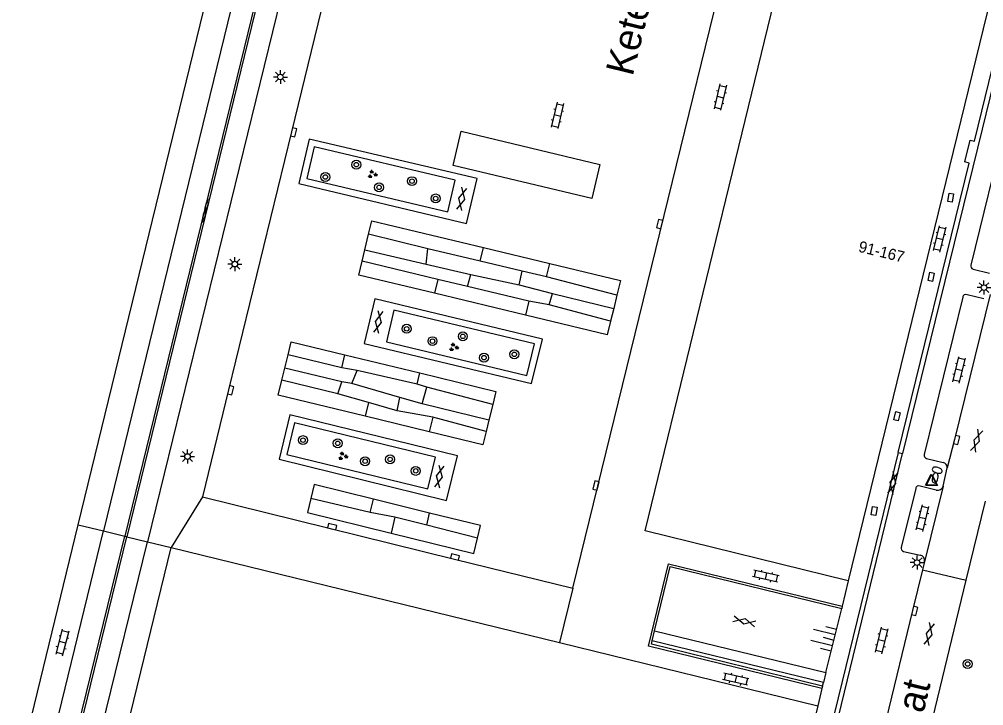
# Model space of a CAD drawing. Extents: x 125000 to 129004, y 397500 to 399008.
# Drawn here: x 127709.8 to 127796.1, y 398453.4 to 398514.9 of the extents above; entities that cross this region are included whole.
import ezdxf

# ---------------------------------------------------------------- set-up
doc = ezdxf.new("R2010")
doc.units = 0
for name, color, linetype in [('gg-afsc-muur', 7, 'Continuous'), ('gg-anno-huisnummerreeks BGT', 7, 'Continuous'), ('gg-anno-openbare ruimte label', 7, 'Continuous'), ('gg-bbg-hoofdgebouw', 7, 'Continuous'), ('gg-bbg-onder overbouw', 7, 'Continuous'), ('gg-bbg-pand overbouw', 7, 'Continuous'), ('gg-knt-trap', 7, 'Continuous'), ('gg-knt-verharding', 7, 'Continuous'), ('gg-knt-verharding nz', 7, 'Continuous'), ('gg-kwrk-keermuur', 7, 'Continuous'), ('gt-grn-afwateringsgoot', 7, 'Continuous'), ('gt-grn-groengrens', 7, 'Continuous'), ('gt-grn-weggrens', 7, 'Continuous'), ('gt-symb-afwateringsgoot', 7, 'Continuous'), ('gt-symb-boom', 7, 'Continuous'), ('gt-symb-brandkraan', 7, 'Continuous'), ('gt-symb-gesloten verharding', 7, 'Continuous'), ('gt-symb-groenvak', 7, 'Continuous'), ('gt-symb-klinker verharding', 7, 'Continuous'), ('gt-symb-kolk', 7, 'Continuous'), ('gt-symb-kolk center center', 7, 'Continuous'), ('gt-symb-lichtmast', 7, 'Continuous'), ('gt-symb-talud symbool', 7, 'Continuous'), ('gt-symb-waterafsluiter', 7, 'Continuous')]:
    doc.layers.add(name, color=color, linetype=linetype)

# ---------------------------------------------------------------- blocks, each defined once
blk = doc.blocks.new('gt0-WAFSL')
at = {"layer": 'gt-symb-waterafsluiter'}
for p, q in [((-0.5, -0.333), (0, 0.667)), ((0, 0.667), (0.5, -0.333)), ((0.5, -0.333), (-0.5, -0.333))]:
    blk.add_line(p, q, dxfattribs=at)
blk = doc.blocks.new('gt0-BR')
at = {"layer": 'gt-symb-brandkraan'}
for centre, radius, start, end in [((-0.244, 0), 0.206, 107.56694, 252.43307), ((0.599, -2.664), 3, 106.89205, 107.56694), ((0, -0.691), 0.938, 73.10799, 106.89205), ((-0.599, -2.664), 3, 72.43309, 73.10799), ((0.244, 0), 0.206, 287.56695, 72.43309), ((0.599, 2.664), 3, 252.43307, 253.10797), ((0, 0.691), 0.938, 253.10797, 286.89206), ((-0.599, 2.664), 3, 286.89206, 287.56695)]:
    blk.add_arc(centre, radius, start, end, dxfattribs=at)
blk = doc.blocks.new('gt0-KOLK')
at = {"layer": 'gt-symb-kolk'}
blk.add_lwpolyline([(0, 0), (0.375, 0), (0.375, 0.4), (-0.375, 0.4), (-0.375, 0), (0, 0)], dxfattribs=at)
blk = doc.blocks.new('gt0-KL1')
at = {"layer": 'gt-symb-klinker verharding'}
for p, q in [((-1.15, 0.3), (1.15, 0.3)), ((-1, -0.3), (-1, 0.3)), ((-0.5, 0.3), (-0.5, 0.45)), ((0, -0.3), (0, 0.3)), ((0.5, 0.3), (0.5, 0.45)), ((1, -0.3), (1, 0.3)), ((-1.15, -0.3), (1.15, -0.3)), ((-0.5, -0.45), (-0.5, -0.3)), ((0.5, -0.45), (0.5, -0.3))]:
    blk.add_line(p, q, dxfattribs=at)
blk = doc.blocks.new('gt0-GESVH1')
at = {"layer": 'gt-symb-gesloten verharding'}
for p, q in [((-0.992, -0.261), (0.008, 0.239)), ((0.008, -0.261), (-0.992, 0.239)), ((0.008, 0.239), (1.008, -0.261)), ((1.008, 0.239), (0.008, -0.261))]:
    blk.add_line(p, q, dxfattribs=at)
blk = doc.blocks.new('gt0-LMAST')
at = {"layer": 'gt-symb-lichtmast'}
for p, q in [((-0.182, 0.173), (-0.447, 0.438)), ((-0.005, 0.246), (-0.005, 0.621)), ((0.172, 0.173), (0.437, 0.438)), ((-0.255, -0.004), (-0.63, -0.004)), ((-0.182, -0.181), (-0.447, -0.446)), ((-0.005, -0.254), (-0.005, -0.629)), ((0.437, -0.446), (0.172, -0.181)), ((0.245, -0.004), (0.62, -0.004))]:
    blk.add_line(p, q, dxfattribs=at)
blk.add_circle((-0.005, -0.004), 0.25, dxfattribs=at)
blk = doc.blocks.new('gt0-BOOM')
at = {"layer": 'gt-symb-boom'}
for radius in [0.4, 0.2]:
    blk.add_circle((0, 0), radius, dxfattribs=at)
blk = doc.blocks.new('gt0-KOLKCC')
at = {"layer": 'gt-symb-kolk center center'}
blk.add_lwpolyline([(-0.375, 0.2), (0.375, 0.2), (0.375, -0.2), (-0.375, -0.2)], close=True, dxfattribs=at)
blk = doc.blocks.new('gt0-TALUD_1')
at = {"layer": 'gt-symb-talud symbool'}
for p, q in [((-1, -1), (-1, 0)), ((-0.5, -2), (-0.5, 0)), ((0, -1), (0, 0)), ((0.5, -2), (0.5, 0)), ((1, -1), (1, 0))]:
    blk.add_line(p, q, dxfattribs=at)
blk = doc.blocks.new('gt0-GRVAK')
at = {"layer": 'gt-symb-groenvak'}
for p, q in [((-0.11, 0.189), (-0.228, 0.24)), ((-0.182, 0.153), (0.088, 0.153)), ((-0.091, 0.211), (-0.156, 0.322)), ((-0.047, 0.214), (-0.047, 0.393)), ((-0.004, 0.211), (0.061, 0.322)), ((0.015, 0.189), (0.133, 0.24)), ((0.262, -0.052), (0.197, 0.059)), ((0.305, -0.049), (0.305, 0.13)), ((0.349, -0.052), (0.414, 0.059)), ((-0.245, -0.228), (-0.363, -0.177)), ((-0.318, -0.264), (-0.047, -0.264)), ((-0.226, -0.206), (-0.291, -0.095)), ((-0.183, -0.203), (-0.183, -0.024)), ((-0.139, -0.206), (-0.074, -0.095)), ((-0.12, -0.228), (-0.002, -0.177)), ((0.243, -0.074), (0.125, -0.023)), ((0.17, -0.11), (0.441, -0.11)), ((0.368, -0.074), (0.486, -0.023))]:
    blk.add_line(p, q, dxfattribs=at)
blk = doc.blocks.new('gt0-AFWGT_1')
at = {"layer": 'gt-symb-afwateringsgoot'}
for p, q in [((-1.076, 0), (-0.726, 0)), ((-0.225, 0), (0.225, 0)), ((0.725, 0), (1.075, 0))]:
    blk.add_line(p, q, dxfattribs=at)
for points in [[(-0.726, 0.075), (-0.225, 0.075), (-0.225, -0.075), (-0.726, -0.075)], [(0.225, 0.075), (0.725, 0.075), (0.725, -0.075), (0.225, -0.075)]]:
    blk.add_lwpolyline(points, close=True, dxfattribs=at)

msp = doc.modelspace()

# ---------------------------------------------------------------- linework, layer by layer
at = {"layer": 'gg-afsc-muur'}
msp.add_line((127788.469, 398476.091), (127788.859, 398475.988), dxfattribs=at)
msp.add_lwpolyline([(127788.469, 398476.091), (127794.824, 398501.989), (127794.435, 398502.093), (127794.901, 398504.025), (127795.295, 398503.94), (127807.861, 398555.375), (127808.268, 398555.292), (127795.983, 398505.017), (127788.859, 398475.988)], dxfattribs=at)
at = {"layer": 'gg-bbg-hoofdgebouw'}
for p, q in [((127715.098, 398469.605), (127738.474, 398565.597)), ((127797.933, 398521.579), (127783.995, 398464.578)), ((127723.407, 398467.582), (127758.15, 398459.077)), ((127758.15, 398459.077), (127781.273, 398453.417)), ((127781.273, 398453.417), (127776.005, 398431.845))]:
    msp.add_line(p, q, dxfattribs=at)
msp.add_lwpolyline([(127783.995, 398464.578), (127765.817, 398469.067), (127779.71, 398526.024)], dxfattribs=at)
at = {"layer": 'gg-bbg-onder overbouw'}
for p, q in [((127709.826, 398447.957), (127715.098, 398469.605)), ((127718.133, 398445.956), (127723.407, 398467.582))]:
    msp.add_line(p, q, dxfattribs=at)
at = {"layer": 'gg-bbg-pand overbouw'}
for p, q in [((127715.098, 398469.605), (127717.362, 398469.054)), ((127717.362, 398469.054), (127719.262, 398468.591)), ((127719.262, 398468.591), (127719.457, 398468.544)), ((127719.457, 398468.544), (127721.298, 398468.095)), ((127721.298, 398468.095), (127723.407, 398467.582))]:
    msp.add_line(p, q, dxfattribs=at)
at = {"layer": 'gg-knt-trap'}
for p, q in [((127766.679, 398460.12), (127781.993, 398456.382)), ((127781.774, 398455.496), (127766.464, 398459.234)), ((127781.993, 398456.382), (127781.774, 398455.496))]:
    msp.add_line(p, q, dxfattribs=at)
at = {"layer": 'gg-knt-verharding'}
for p, q in [((127746.392, 398570.664), (127721.298, 398468.095)), ((127800.207, 398514.278), (127794.974, 398492.86)), ((127740.738, 398494.209), (127741.077, 398495.609)), ((127751.352, 398494.433), (127757.301, 398493.005)), ((127740.497, 398493.212), (127740.738, 398494.209)), ((127795.173, 398492.498), (127796.64, 398492.124)), ((127755.112, 398488.383), (127746.98, 398490.334)), ((127763.304, 398490.174), (127763.012, 398488.97)), ((127794.248, 398489.992), (127790.785, 398475.912)), ((127796.146, 398489.844), (127794.634, 398490.197)), ((127763.012, 398488.97), (127762.734, 398487.823)), ((127733.59, 398483.635), (127733.879, 398484.831)), ((127738.968, 398484.82), (127745.671, 398483.196)), ((127733.328, 398482.553), (127733.59, 398483.635)), ((127752.188, 398480.378), (127751.851, 398478.984)), ((127746.502, 398477.933), (127740.769, 398479.322)), ((127751.851, 398478.984), (127751.602, 398477.955)), ((127776.644, 398425.834), (127788.859, 398475.988)), ((127788.469, 398476.091), (127777.562, 398431.455)), ((127791.015, 398475.549), (127792.482, 398475.188)), ((127792.494, 398473.08), (127792.858, 398474.697)), ((127790.042, 398472.862), (127788.743, 398467.589)), ((127791.876, 398472.708), (127790.426, 398473.078)), ((127792.494, 398473.08), (127790.834, 398466.286)), ((127746.546, 398470.661), (127741.509, 398471.9)), ((127794.561, 398464.642), (127796.279, 398471.736)), ((127788.945, 398467.228), (127790.425, 398466.898)), ((127790.834, 398466.286), (127790.66, 398465.586)), ((127790.66, 398465.586), (127794.561, 398464.642)), ((127788.044, 398437.731), (127794.561, 398464.642)), ((127781.993, 398456.382), (127783.414, 398462.119)), ((127781.69, 398455.157), (127781.774, 398455.496))]:
    msp.add_line(p, q, dxfattribs=at)
for points in [[(127742.418, 398571.647), (127736.705, 398548.379), (127717.362, 398469.054)], [(127749.365, 398504.828), (127761.781, 398501.871), (127761.053, 398498.815), (127748.637, 398501.773), (127749.365, 398504.828)], [(127749.856, 398496.573), (127750.811, 398500.591), (127735.774, 398504.131), (127734.85, 398500.163), (127749.856, 398496.573)], [(127748.171, 398497.623), (127748.826, 398500.442), (127736.224, 398503.432), (127735.549, 398500.604), (127748.171, 398497.623)], [(127741.077, 398495.609), (127741.372, 398496.827), (127751.352, 398494.433)], [(127746.98, 398490.334), (127740.194, 398491.962), (127740.497, 398493.212)], [(127757.301, 398493.005), (127763.623, 398491.489), (127763.304, 398490.174)], [(127796.704, 398490.209), (127793.511, 398477.242), (127792.858, 398474.697)], [(127755.673, 398482.249), (127756.649, 398486.21), (127741.638, 398489.837), (127740.697, 398485.846), (127755.673, 398482.249)], [(127755.228, 398482.968), (127755.942, 398485.792), (127743.333, 398488.831), (127742.671, 398485.992), (127755.228, 398482.968)], [(127762.734, 398487.823), (127762.444, 398486.624), (127755.112, 398488.383)], [(127733.879, 398484.831), (127734.159, 398485.985), (127738.968, 398484.82)], [(127745.671, 398483.196), (127752.472, 398481.548), (127752.188, 398480.378)], [(127740.769, 398479.322), (127733.001, 398481.205), (127733.328, 398482.553)], [(127734.04, 398479.443), (127733.09, 398475.475), (127748.063, 398471.776), (127749.044, 398475.795), (127734.04, 398479.443)], [(127734.44, 398478.727), (127733.763, 398475.897), (127746.372, 398472.827), (127747.077, 398475.674), (127734.44, 398478.727)], [(127751.602, 398477.955), (127751.314, 398476.767), (127746.502, 398477.933)], [(127741.509, 398471.9), (127736.207, 398473.203), (127735.912, 398471.971)], [(127735.912, 398471.971), (127735.608, 398470.699), (127743.088, 398468.86)], [(127750.831, 398468.411), (127751.102, 398469.541), (127746.546, 398470.661)], [(127743.088, 398468.86), (127750.503, 398467.038), (127750.831, 398468.411)], [(127790.66, 398465.586), (127789.752, 398461.946), (127787.383, 398452.214)]]:
    msp.add_lwpolyline(points, dxfattribs=at)
for centre, radius, start, end in [((127795.237, 398492.769), 0.278, 160.90067, 256.69662), ((127794.516, 398489.953), 0.271, 64.12865, 171.81583), ((127791.076, 398475.842), 0.299, 166.45089, 258.26653), ((127792.419, 398474.75), 0.443, 353.13419, 81.75444), ((127790.324, 398472.811), 0.286, 69.04962, 169.66588), ((127791.993, 398473.213), 0.518, 256.93621, 345.15477), ((127789.038, 398467.517), 0.304, 166.33844, 252.12054), ((127790.309, 398466.378), 0.533, 350.09988, 77.40979)]:
    msp.add_arc(centre, radius, start, end, dxfattribs=at)
at = {"layer": 'gg-knt-verharding nz'}
for p, q in [((127712.084, 398447.413), (127717.362, 398469.054)), ((127716.008, 398446.468), (127721.298, 398468.095))]:
    msp.add_line(p, q, dxfattribs=at)
for points in [[(127743.426, 398542.622), (127740.961, 398532.592), (127734.179, 398504.788)], [(127759.368, 398463.945), (127774.207, 398524.589), (127776.613, 398534.485)], [(127734.179, 398504.788), (127728.54, 398481.698), (127726.21, 398472.096)], [(127726.21, 398472.096), (127748.766, 398466.538), (127759.368, 398463.945)]]:
    msp.add_lwpolyline(points, dxfattribs=at)
at = {"layer": 'gg-kwrk-keermuur'}
for p, q in [((127783.464, 398462.323), (127783.414, 398462.119)), ((127766.464, 398459.234), (127766.679, 398460.12)), ((127781.69, 398455.157), (127781.64, 398454.953))]:
    msp.add_line(p, q, dxfattribs=at)
for points in [[(127781.64, 398454.953), (127766.132, 398458.757), (127767.919, 398466.116), (127783.464, 398462.323)], [(127766.679, 398460.12), (127768.073, 398465.862), (127783.414, 398462.119)], [(127781.69, 398455.157), (127766.386, 398458.911), (127766.464, 398459.234)]]:
    msp.add_lwpolyline(points, dxfattribs=at)
at = {"layer": 'gt-grn-afwateringsgoot'}
for p, q in [((127713.981, 398446.956), (127719.262, 398468.591)), ((127714.173, 398446.91), (127719.457, 398468.544))]:
    msp.add_line(p, q, dxfattribs=at)
for points in [[(127744.32, 398571.176), (127738.673, 398548.107), (127719.262, 398468.591)], [(127744.526, 398571.125), (127738.877, 398548.061), (127719.457, 398468.544)]]:
    msp.add_lwpolyline(points, dxfattribs=at)
at = {"layer": 'gt-grn-groengrens'}
for p, q in [((127746.386, 398494.323), (127741.077, 398495.609)), ((127746.226, 398492.925), (127746.386, 398494.323)), ((127751.056, 398493.2), (127746.386, 398494.323)), ((127751.056, 398493.2), (127751.352, 398494.433)), ((127740.738, 398494.209), (127746.226, 398492.925)), ((127747.276, 398491.569), (127740.497, 398493.212)), ((127746.226, 398492.925), (127750.224, 398492.02)), ((127754.833, 398492.312), (127751.056, 398493.2)), ((127757.016, 398491.817), (127757.301, 398493.005)), ((127749.925, 398490.931), (127750.224, 398492.02)), ((127750.224, 398492.02), (127754.545, 398491.077)), ((127754.545, 398491.077), (127754.833, 398492.312)), ((127757.016, 398491.817), (127754.833, 398492.312)), ((127763.304, 398490.174), (127757.016, 398491.817)), ((127747.276, 398491.569), (127746.98, 398490.334)), ((127749.925, 398490.931), (127747.276, 398491.569)), ((127755.41, 398489.624), (127749.925, 398490.931)), ((127754.545, 398491.077), (127757.539, 398490.296)), ((127757.247, 398489.31), (127757.539, 398490.296)), ((127757.539, 398490.296), (127763.012, 398488.97)), ((127755.41, 398489.624), (127755.112, 398488.383)), ((127757.247, 398489.31), (127755.41, 398489.624)), ((127762.734, 398487.823), (127757.247, 398489.31)), ((127738.688, 398483.667), (127733.879, 398484.831)), ((127738.688, 398483.667), (127738.968, 398484.82)), ((127738.698, 398482.398), (127733.59, 398483.635)), ((127740.05, 398483.432), (127738.688, 398483.667)), ((127739.57, 398482.24), (127740.05, 398483.432)), ((127745.432, 398482.207), (127740.05, 398483.432)), ((127745.432, 398482.207), (127745.671, 398483.196)), ((127738.327, 398481.342), (127733.328, 398482.553)), ((127738.327, 398481.342), (127738.698, 398482.398)), ((127739.57, 398482.24), (127738.698, 398482.398)), ((127743.879, 398481.006), (127739.57, 398482.24)), ((127746.308, 398481.939), (127745.432, 398482.207)), ((127741.066, 398480.548), (127738.327, 398481.342)), ((127745.869, 398480.432), (127746.308, 398481.939)), ((127752.188, 398480.378), (127746.308, 398481.939)), ((127741.066, 398480.548), (127740.769, 398479.322)), ((127743.641, 398479.815), (127741.066, 398480.548)), ((127743.641, 398479.815), (127743.879, 398481.006)), ((127745.869, 398480.432), (127743.879, 398481.006)), ((127746.821, 398479.248), (127743.641, 398479.815)), ((127751.851, 398478.984), (127745.869, 398480.432)), ((127746.821, 398479.248), (127746.502, 398477.933)), ((127751.602, 398477.955), (127746.821, 398479.248)), ((127741.215, 398470.703), (127735.912, 398471.971)), ((127741.215, 398470.703), (127741.509, 398471.9)), ((127743.44, 398470.295), (127741.215, 398470.703)), ((127743.44, 398470.295), (127743.088, 398468.86)), ((127746.279, 398469.575), (127743.44, 398470.295)), ((127746.279, 398469.575), (127746.546, 398470.661)), ((127750.831, 398468.411), (127746.279, 398469.575))]:
    msp.add_line(p, q, dxfattribs=at)
at = {"layer": 'gt-grn-weggrens'}
for p, q in [((127726.21, 398472.096), (127723.407, 398467.582)), ((127783.995, 398464.578), (127783.464, 398462.323)), ((127759.368, 398463.945), (127758.15, 398459.077)), ((127781.64, 398454.953), (127781.273, 398453.417))]:
    msp.add_line(p, q, dxfattribs=at)

# ---------------------------------------------------------------- block references
at = {"layer": 'gt-symb-afwateringsgoot', "xscale": 1.000049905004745, "yscale": 1.0000499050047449, "rotation": 76.27640850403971}
msp.add_blockref('gt0-AFWGT_1', (127726.48, 398497.733), dxfattribs=at)
at = {"layer": 'gt-symb-boom'}
for p in [(127739.987, 398501.837), (127737.211, 398500.733), (127744.963, 398500.366), (127742.02, 398499.808), (127747.087, 398498.817), (127744.491, 398487.153), (127749.515, 398486.475), (127746.798, 398486.045), (127751.408, 398484.567), (127754.122, 398484.866), (127735.211, 398477.186), (127738.322, 398476.901), (127740.771, 398475.298), (127743.008, 398475.461), (127745.3, 398474.434), (127794.685, 398457.151)]:
    msp.add_blockref('gt0-BOOM', p, dxfattribs=at)
at = {"layer": 'gt-symb-brandkraan'}
for p, rotation in [((127791.963, 398474.495), 164.30180125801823), ((127791.777, 398473.804), -101.60271558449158)]:
    msp.add_blockref('gt0-BR', p, dxfattribs=dict(at, rotation=rotation))
at = {"layer": 'gt-symb-gesloten verharding'}
for p, rotation in [((127749.425, 398498.79), -103.1749266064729), ((127741.96, 398487.773), -101.29870020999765), ((127795.506, 398477.141), -107.69230089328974), ((127747.422, 398473.934), -101.29870020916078), ((127788.011, 398473.358), -103.35534096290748), ((127774.7, 398460.976), -13.702889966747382), ((127791.231, 398459.823), 76.28353067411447)]:
    msp.add_blockref('gt0-GESVH1', p, dxfattribs=dict(at, rotation=rotation))
at = {"layer": 'gt-symb-groenvak'}
for p in [(127741.413, 398500.975), (127748.697, 398485.497), (127738.773, 398475.755)]:
    msp.add_blockref('gt0-GRVAK', p, dxfattribs=at)
at = {"layer": 'gt-symb-klinker verharding'}
for p, rotation in [((127772.551, 398507.894), -103.17492660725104), ((127757.983, 398506.255), -103.17492660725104), ((127792.192, 398495.19), 76.1165819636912), ((127793.922, 398483.465), 76.28353067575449), ((127790.654, 398470.202), 76.28353067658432), ((127776.622, 398465.012), 167.2972680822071), ((127713.702, 398459.075), 75.22727603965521), ((127787.002, 398459.246), 76.28353067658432), ((127773.931, 398455.786), 167.29726808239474)]:
    msp.add_blockref('gt0-KL1', p, dxfattribs=dict(at, rotation=rotation))
at = {"layer": 'gt-symb-kolk'}
for p, rotation in [((127734.179, 398504.788), -103.71135884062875), ((127767.32, 398496.474), 76.28864115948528), ((127728.54, 398481.698), -103.7211120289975), ((127793.511, 398477.242), -103.83660741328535), ((127761.612, 398473.079), 76.19666492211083), ((127737.774, 398469.241), -13.869879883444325), ((127748.766, 398466.538), -13.81117153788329), ((127789.752, 398461.946), -103.99514036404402)]:
    msp.add_blockref('gt0-KOLK', p, dxfattribs=dict(at, rotation=rotation))
at = {"layer": 'gt-symb-kolk center center'}
for p, rotation in [((127793.175, 398498.896), -98.93696752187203), ((127791.418, 398491.802), 76.96001934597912), ((127788.368, 398479.323), 74.87157120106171), ((127786.323, 398470.844), 80.93968632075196)]:
    msp.add_blockref('gt0-KOLKCC', p, dxfattribs=dict(at, rotation=rotation))
at = {"layer": 'gt-symb-lichtmast'}
for p in [(127733.192, 398509.692), (127729.119, 398492.945), (127796.154, 398490.839), (127724.884, 398475.719), (127790.165, 398466.225)]:
    msp.add_blockref('gt0-LMAST', p, dxfattribs=at)
at = {"layer": 'gt-symb-talud symbool', "xscale": 0.9997319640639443, "yscale": 0.999731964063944, "rotation": -104.00844347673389}
msp.add_blockref('gt0-TALUD_1', (127782.72, 398459.296), dxfattribs=at)
at = {"layer": 'gt-symb-waterafsluiter'}
for p in [(127791.424, 398473.476), (127791.475, 398473.448)]:
    msp.add_blockref('gt0-WAFSL', p, dxfattribs=at)

# ---------------------------------------------------------------- texts
at = {"layer": 'gg-anno-huisnummerreeks BGT'}
msp.add_text('91-167', height=1, rotation=346.2, dxfattribs=at).set_placement((127784.848, 398494.065))
at = {"layer": 'gg-anno-openbare ruimte label'}
for s, rotation, p in [('Ketelhavenplein', 76.2, (127764.706, 398509.679)), ('Ketelhavenstraat', 76.3, (127785.436, 398431.001))]:
    msp.add_text(s, height=2.5, rotation=rotation, dxfattribs=at).set_placement(p)

doc.saveas('drawing.dxf')
